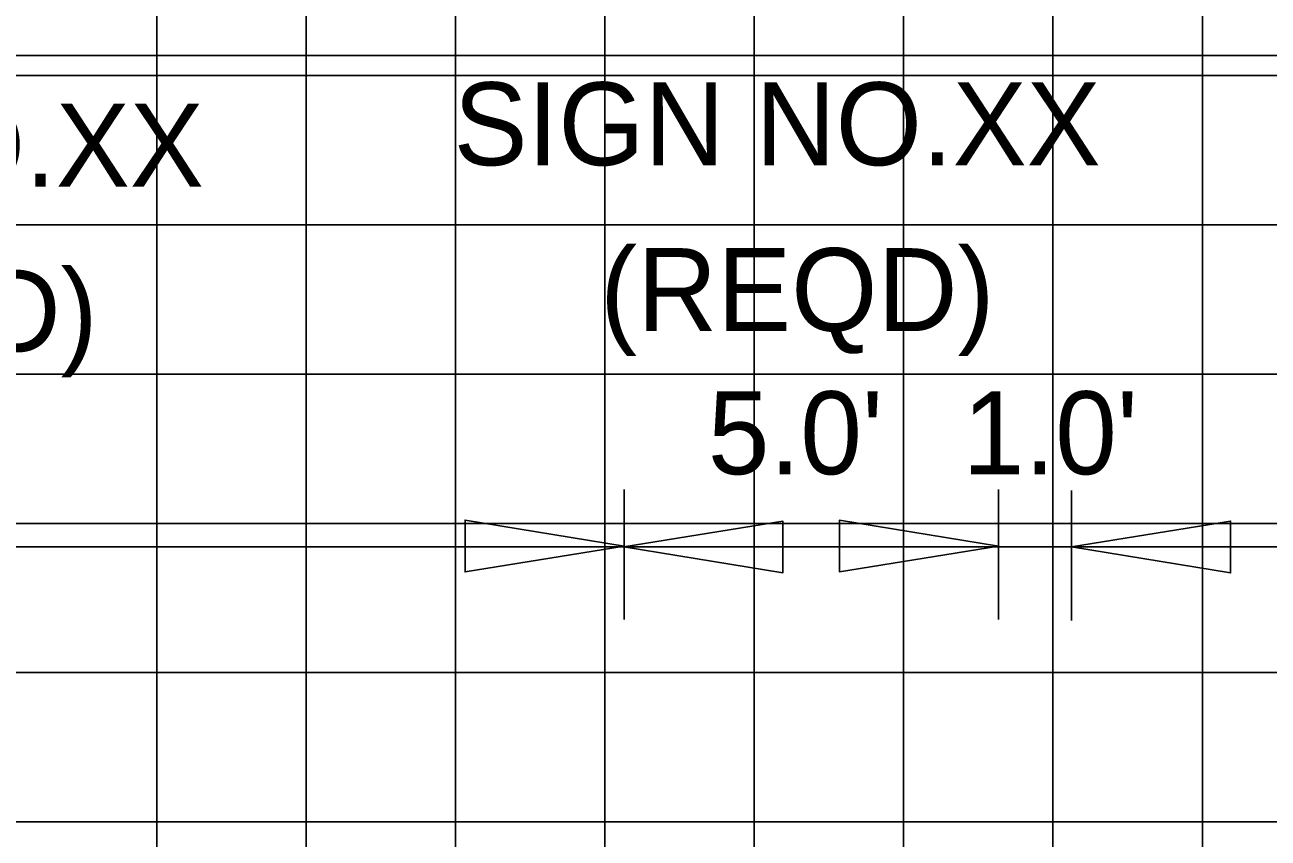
# Model space of a CAD drawing. Extents: x 1797809 to 2198143, y 249608 to 1237864.
# Drawn here: x 2195970.94 to 2195987.59, y 1237301.89 to 1237312.78 of the extents above; entities that cross this region are included whole.
import ezdxf

# ---------------------------------------------------------------- set-up
doc = ezdxf.new("R2010")
doc.units = 0
for name, color, linetype in [('3', 7, 'Continuous'), ('GSDIMS', 7, 'Continuous'), ('GSSHT', 7, 'Continuous'), ('Level 55', 7, 'Continuous')]:
    doc.layers.add(name, color=color, linetype=linetype)

msp = doc.modelspace()

# ---------------------------------------------------------------- linework, layer by layer
at = {"layer": '3'}
msp.add_line((2195936.245, 1237312.374), (2196027.667, 1237312.374), dxfattribs=at)
at = {"layer": 'GSDIMS'}
for p, q in [((2195978.964, 1237304.819), (2195978.964, 1237306.56)), ((2195983.978, 1237304.819), (2195983.978, 1237306.56)), ((2195984.956, 1237304.806), (2195984.956, 1237306.548)), ((2195959.956, 1237305.79), (2195978.964, 1237305.79)), ((2195978.96, 1237305.79), (2195983.978, 1237305.79)), ((2195983.972, 1237305.79), (2195984.956, 1237305.79)), ((2195984.956, 1237305.79), (2196006.956, 1237305.79))]:
    msp.add_line(p, q, dxfattribs=at)
for points in [[(2195978.964, 1237305.802), (2195976.835, 1237305.455), (2195976.835, 1237306.15)], [(2195978.96, 1237305.79), (2195981.089, 1237305.443), (2195981.089, 1237306.137)], [(2195983.978, 1237305.802), (2195981.85, 1237305.455), (2195981.85, 1237306.15)], [(2195984.956, 1237305.79), (2195987.084, 1237305.443), (2195987.084, 1237306.137)]]:
    msp.add_lwpolyline(points, close=True, dxfattribs=at)
at = {"layer": 'GSSHT'}
for p, q in [((2195972.707, 1237258.106), (2195972.707, 1237318.106)), ((2195974.707, 1237258.106), (2195974.707, 1237318.106)), ((2195976.707, 1237258.106), (2195976.707, 1237318.106)), ((2195978.707, 1237258.106), (2195978.707, 1237318.106)), ((2195980.707, 1237258.106), (2195980.707, 1237318.106)), ((2195982.707, 1237258.106), (2195982.707, 1237318.106)), ((2195984.707, 1237258.106), (2195984.707, 1237318.106)), ((2195986.707, 1237258.106), (2195986.707, 1237318.106)), ((2195924.707, 1237312.106), (2196054.707, 1237312.106)), ((2195924.707, 1237310.106), (2196054.707, 1237310.106)), ((2195924.707, 1237308.106), (2196054.707, 1237308.106)), ((2195924.707, 1237306.106), (2196054.707, 1237306.106)), ((2195924.707, 1237304.106), (2196054.707, 1237304.106)), ((2195924.707, 1237302.106), (2196054.707, 1237302.106))]:
    msp.add_line(p, q, dxfattribs=at)

# ---------------------------------------------------------------- texts
at = {"layer": 'Level 55'}
for s, p in [('SIGN NO.XX', (2195976.681, 1237310.903)), ('SIGN NO.XX', (2195964.672, 1237310.617)), ('(REQD)', (2195978.644, 1237308.682)), ('(REQD)', (2195966.634, 1237308.396)), ("5.0'", (2195980.085, 1237306.764)), ("1.0'", (2195983.498, 1237306.764))]:
    msp.add_text(s, height=1.1105, dxfattribs=at).set_placement(p)

doc.saveas('drawing.dxf')
